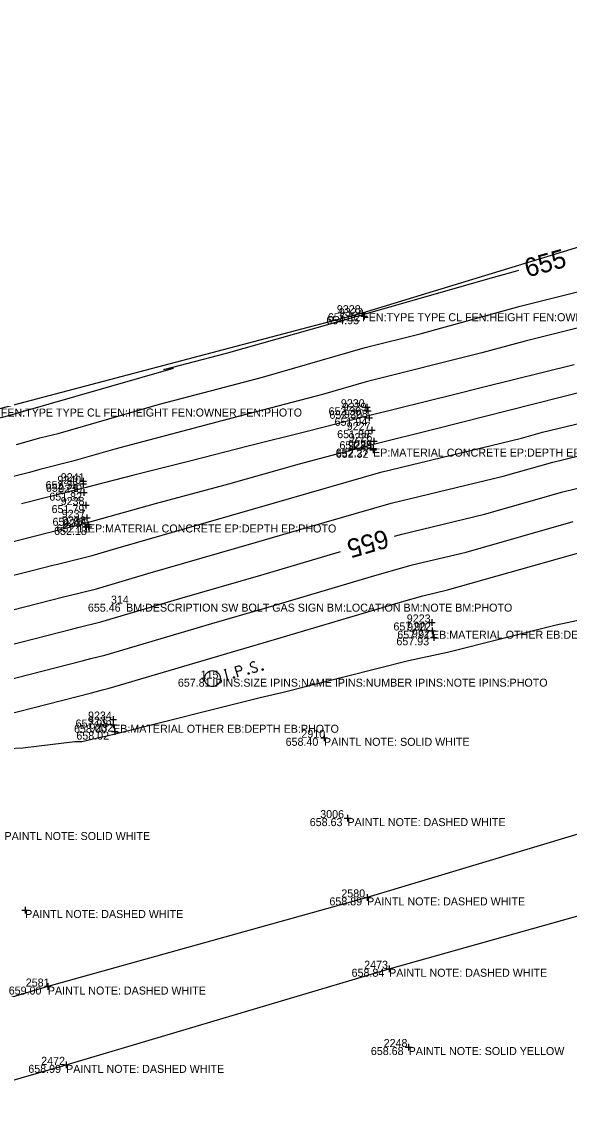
# Model space of a CAD drawing. Extents: x 2129350 to 2137777, y 657588 to 659885.
# Drawn here: x 2135042.3 to 2135124.5, y 659258.2 to 659421.4 of the extents above; entities that cross this region are included whole.
import ezdxf

# ---------------------------------------------------------------- set-up
doc = ezdxf.new("R2010")
doc.units = 0
for name, color, linetype in [('DT_X_Contour_Major', 7, 'Continuous'), ('DT_X_Contour_Minor', 7, 'Continuous'), ('DT_X_TIN_Hull', 7, 'Continuous'), ('PV_X_COP', 7, 'Continuous'), ('SV_P_Mon_Cells_Set', 7, 'Continuous'), ('SV_X_Shot_Marker', 7, 'Continuous'), ('SV_X_Text_Comment', 7, 'Continuous'), ('SV_X_Text_Elevation', 7, 'Continuous'), ('SV_X_Text_Name', 7, 'Continuous')]:
    doc.layers.add(name, color=color, linetype=linetype)

msp = doc.modelspace()

# ---------------------------------------------------------------- linework, layer by layer
at = {"layer": 'DT_X_Contour_Major'}
for points in [[(2135023.44, 659357.67), (2135038.93, 659361.98), (2135039.61, 659362.15), (2135045.43, 659363.82), (2135045.58, 659363.86), (2135065.07, 659369.45), (2135063.64, 659369.26), (2135073.05, 659371.7), (2135093.53, 659377.48), (2135112.25, 659382.86), (2135116.4, 659384), (2135116.57, 659384.05), (2135116.88, 659384.13)], [(2135098.23, 659344.26), (2135099.34, 659344.58), (2135111.76, 659347.57), (2135123.53, 659350.91), (2135135.46, 659353.78), (2135146.73, 659356.99), (2135158.82, 659360.03), (2135170.9, 659363.41), (2135182.71, 659366.39), (2135194.89, 659369.81)], [(2134993.58, 659316.07), (2134999.59, 659317.65), (2135000.67, 659317.93), (2135001.48, 659318.15), (2135014.19, 659321.31), (2135025.73, 659324.25), (2135038.24, 659327.36), (2135049.98, 659330.36), (2135050.95, 659330.6), (2135054.16, 659331.4), (2135066.05, 659334.92), (2135078.17, 659338.4), (2135089.97, 659341.89), (2135090.16, 659341.94)]]:
    msp.add_lwpolyline(points, dxfattribs=at)
at = {"layer": 'DT_X_Contour_Minor'}
for points in [[(2135041.54, 659357.98), (2135045.22, 659359.04), (2135047.77, 659359.67), (2135062.97, 659364.03), (2135071.8, 659366.36), (2135078.44, 659368.11), (2135093.83, 659372.55), (2135102.11, 659374.62), (2135117.12, 659378.76), (2135125.71, 659380.9)], [(2135134.84, 659377.76), (2135117.83, 659373.52), (2135111.36, 659371.73), (2135093.98, 659367.39), (2135087.45, 659365.51), (2135074.06, 659361.98), (2135056.27, 659357.29), (2135049.96, 659355.48), (2135045.01, 659354.26), (2135043.47, 659353.82), (2135025.66, 659349.41)], [(2135125.19, 659369.93), (2135111.44, 659366.54), (2135107.29, 659365.51), (2135094.37, 659362.29), (2135085.15, 659359.97), (2135076.29, 659357.73), (2135067.74, 659355.56), (2135059.12, 659353.38), (2135051.57, 659351.46), (2135042.27, 659349.1)], [(2135031.62, 659341.07), (2135050.43, 659345.86), (2135052.19, 659346.31), (2135062.36, 659349.18), (2135073.38, 659352.13), (2135083.99, 659355.08), (2135095.12, 659358.05), (2135104.37, 659360.37), (2135119.13, 659364.11), (2135127.28, 659366.15)], [(2135022.94, 659333.88), (2135043.68, 659339.05), (2135047.2, 659339.94), (2135047.49, 659340.02), (2135052.88, 659341.36), (2135056.45, 659342.42), (2135076.94, 659348.3), (2135080.26, 659349.28), (2135096.19, 659353.85), (2135117.31, 659358.94), (2135120.47, 659359.84), (2135140.93, 659364.77)], [(2135040.96, 659333.21), (2135048.59, 659335.15), (2135049.22, 659335.31), (2135053.52, 659336.38), (2135061.25, 659338.67), (2135077.56, 659343.35), (2135085.11, 659345.58), (2135097.77, 659349.21), (2135114.54, 659353.26), (2135122, 659355.37), (2135138.19, 659359.28)], [(2135035.52, 659321.52), (2135051.37, 659325.56), (2135052.68, 659325.9), (2135054.8, 659326.42), (2135070.84, 659331.17), (2135078.79, 659333.45), (2135094.82, 659338.19), (2135100.91, 659339.94), (2135108.99, 659341.88), (2135125.06, 659346.44)], [(2135032.79, 659315.68), (2135052.76, 659320.77), (2135054.41, 659321.19), (2135055.44, 659321.44), (2135075.64, 659327.42), (2135079.4, 659328.5), (2135099.67, 659334.49), (2135102.49, 659335.3), (2135106.22, 659336.2), (2135126.59, 659341.98)], [(2135040.21, 659312.42), (2135042.46, 659312.51), (2135044.95, 659312.84), (2135050.28, 659313.45), (2135051.34, 659313.48), (2135054.32, 659314.15), (2135054.88, 659314.28), (2135056.53, 659314.65), (2135078.11, 659320.09), (2135081.33, 659320.84), (2135100.34, 659325.59), (2135106.22, 659326.88), (2135122.53, 659330.95), (2135131.23, 659332.8)]]:
    msp.add_lwpolyline(points, dxfattribs=at)
at = {"layer": 'DT_X_TIN_Hull'}
msp.add_lwpolyline([(2135530.59, 659503.78), (2135475.39, 659489.05), (2135416.67, 659473.77), (2135375.74, 659461.35), (2135332.28, 659448.99), (2135282.8, 659433.85), (2135234.45, 659419.66), (2135187.99, 659405.62), (2135140.1, 659391.95), (2135093.39, 659377.69), (2135039.16, 659363.4), (2134946.54, 659338.8), (2134928.12, 659333.86), (2134885.43, 659322.6), (2134839.28, 659310.17), (2134788.72, 659297.4), (2134742.32, 659285.27), (2134695.66, 659270.22), (2134671.45, 659264.13), (2134637.39, 659257.64), (2134592.77, 659246.33), (2134552.01, 659235.92), (2134498.13, 659222.44), (2134448.36, 659209.51)], dxfattribs=at)
at = {"layer": 'PV_X_COP'}
for points in [[(2135527.35, 659412.34), (2135478.99, 659399.05), (2135431.18, 659385.39), (2135382.49, 659372.73), (2135334.83, 659358.91), (2135286.96, 659345.08), (2135238.58, 659332.25), (2135189.2, 659318.33), (2135142.58, 659304.61), (2135094.13, 659290.09), (2135046.23, 659276.72), (2134998.09, 659262.4)], [(2134520.09, 659114.68), (2134568.13, 659128.65), (2134617.04, 659142.36), (2134664.66, 659155.43), (2134712.28, 659169.02), (2134760.57, 659182.99), (2134808.9, 659196.44), (2134857.18, 659209.96), (2134905, 659224.09), (2134953.16, 659237.82), (2135001.3, 659251.25), (2135048.97, 659264.98), (2135097.44, 659279.39), (2135145, 659292.73), (2135193.91, 659307.04), (2135241.76, 659320.98), (2135289.6, 659334.84), (2135337.5, 659347.93), (2135385.12, 659361.55), (2135434.03, 659374.73), (2135482.21, 659388.12), (2135530.34, 659401.09)]]:
    msp.add_lwpolyline(points, dxfattribs=at)
at = {"layer": 'SV_P_Mon_Cells_Set'}
for points in [[(2135074.77, 659323.12), (2135074.34, 659324.66), (2135074.85, 659324.8), (2135074.91, 659324.8), (2135074.99, 659324.8), (2135075.03, 659324.78), (2135075.07, 659324.77), (2135075.13, 659324.72), (2135075.18, 659324.67), (2135075.23, 659324.58), (2135075.27, 659324.43), (2135075.27, 659324.38), (2135075.27, 659324.3), (2135075.25, 659324.2), (2135075.22, 659324.16), (2135075.19, 659324.12), (2135075.14, 659324.08), (2135075.06, 659324.05), (2135074.55, 659323.91)], [(2135077.28, 659325.35), (2135077.25, 659325.37), (2135077.21, 659325.38), (2135077.1, 659325.39), (2135076.98, 659325.39), (2135076.9, 659325.36), (2135076.86, 659325.35), (2135076.74, 659325.28), (2135076.64, 659325.17), (2135076.59, 659325.06), (2135076.6, 659324.95), (2135076.62, 659324.88), (2135076.66, 659324.79), (2135076.77, 659324.73), (2135077.46, 659324.52), (2135077.52, 659324.49), (2135077.56, 659324.45), (2135077.6, 659324.38), (2135077.62, 659324.31), (2135077.63, 659324.23), (2135077.63, 659324.18), (2135077.63, 659324.11), (2135077.62, 659324.06), (2135077.61, 659324.02), (2135077.59, 659323.97), (2135077.56, 659323.94), (2135077.53, 659323.9), (2135077.5, 659323.88), (2135077.4, 659323.84), (2135077.26, 659323.8), (2135077.15, 659323.8), (2135076.99, 659323.85), (2135076.89, 659323.9)], [(2135072.67, 659324.2), (2135073.01, 659324.29)], [(2135073.26, 659322.7), (2135072.84, 659324.25)], [(2135074.13, 659323.16), (2135074.18, 659323.18), (2135074.22, 659323.16), (2135074.26, 659323.12), (2135074.28, 659323.06), (2135074.26, 659323.01), (2135074.24, 659322.97), (2135074.18, 659322.96), (2135074.15, 659322.97), (2135074.1, 659323.01), (2135074.08, 659323.07), (2135074.1, 659323.13), (2135074.13, 659323.16)], [(2135076.3, 659323.76), (2135076.35, 659323.78), (2135076.39, 659323.76), (2135076.43, 659323.72), (2135076.45, 659323.66), (2135076.43, 659323.6), (2135076.41, 659323.57), (2135076.35, 659323.55), (2135076.31, 659323.57), (2135076.27, 659323.61), (2135076.25, 659323.67), (2135076.27, 659323.73), (2135076.3, 659323.76)], [(2135078.4, 659324.34), (2135078.45, 659324.35), (2135078.49, 659324.34), (2135078.54, 659324.3), (2135078.55, 659324.24), (2135078.54, 659324.18), (2135078.51, 659324.15), (2135078.46, 659324.13), (2135078.42, 659324.15), (2135078.37, 659324.19), (2135078.36, 659324.25), (2135078.37, 659324.31), (2135078.4, 659324.34)], [(2135073.09, 659322.66), (2135073.43, 659322.75)]]:
    msp.add_lwpolyline(points, dxfattribs=at)
msp.add_circle((2135070.93, 659322.89), 1.2, dxfattribs=at)
at = {"layer": 'SV_X_Shot_Marker'}
for p, q in [((2135092.9, 659377.69), (2135093.9, 659377.69)), ((2135093.19, 659377.24), (2135094.19, 659377.24)), ((2135093.4, 659378.19), (2135093.4, 659377.19)), ((2135093.4, 659377.69), (2135093.4, 659377.69)), ((2135093.69, 659377.74), (2135093.69, 659376.74)), ((2135093.69, 659377.24), (2135093.69, 659377.24)), ((2135094.09, 659364.09), (2135094.09, 659363.09)), ((2135093.59, 659363.59), (2135094.59, 659363.59)), ((2135093.73, 659363.06), (2135094.73, 659363.06)), ((2135094.09, 659363.59), (2135094.09, 659363.59)), ((2135094.23, 659363.56), (2135094.23, 659362.56)), ((2135094.23, 659363.06), (2135094.23, 659363.06)), ((2135094.43, 659362.51), (2135094.43, 659361.51)), ((2135093.93, 659362.01), (2135094.93, 659362.01)), ((2135094.43, 659362.01), (2135094.43, 659362.01)), ((2135094.83, 659360.65), (2135094.83, 659359.65)), ((2135094.33, 659360.15), (2135095.33, 659360.15)), ((2135094.83, 659360.15), (2135094.83, 659360.15)), ((2135095.17, 659359), (2135095.17, 659358)), ((2135094.54, 659357.39), (2135095.54, 659357.39)), ((2135094.67, 659358.5), (2135095.67, 659358.5)), ((2135095.04, 659357.89), (2135095.04, 659356.89)), ((2135095.04, 659357.39), (2135095.04, 659357.39)), ((2135095.06, 659357.71), (2135095.06, 659356.71)), ((2135095.17, 659358.5), (2135095.17, 659358.5)), ((2135094.56, 659357.21), (2135095.56, 659357.21)), ((2135095.06, 659357.21), (2135095.06, 659357.21)), ((2135051.02, 659352.5), (2135052.02, 659352.5)), ((2135051.52, 659353), (2135051.52, 659352)), ((2135051.52, 659352.5), (2135051.52, 659352.5)), ((2135051.54, 659352.61), (2135051.54, 659351.61)), ((2135051.04, 659352.11), (2135052.04, 659352.11)), ((2135051.11, 659350.79), (2135052.11, 659350.79)), ((2135051.54, 659352.11), (2135051.54, 659352.11)), ((2135051.61, 659351.29), (2135051.61, 659350.29)), ((2135051.61, 659350.79), (2135051.61, 659350.79)), ((2135051.94, 659349.42), (2135051.94, 659348.42)), ((2135051.44, 659348.92), (2135052.44, 659348.92)), ((2135051.94, 659348.92), (2135051.94, 659348.92)), ((2135052.09, 659347.51), (2135052.09, 659346.51)), ((2135051.59, 659347.01), (2135052.59, 659347.01)), ((2135051.74, 659346.01), (2135052.74, 659346.01)), ((2135052.09, 659347.01), (2135052.09, 659347.01)), ((2135052.24, 659346.51), (2135052.24, 659345.51)), ((2135052.24, 659346.01), (2135052.24, 659346.01)), ((2135052.33, 659346.14), (2135052.33, 659345.14)), ((2135051.83, 659345.64), (2135052.83, 659345.64)), ((2135052.33, 659345.64), (2135052.33, 659345.64)), ((2135103.34, 659331.32), (2135104.34, 659331.32)), ((2135103.84, 659331.82), (2135103.84, 659330.82)), ((2135103.84, 659331.32), (2135103.84, 659331.32)), ((2135103.38, 659330.08), (2135104.38, 659330.08)), ((2135103.88, 659330.58), (2135103.88, 659329.58)), ((2135103.88, 659330.08), (2135103.88, 659330.08)), ((2135104.17, 659329.58), (2135104.17, 659328.58)), ((2135103.67, 659329.08), (2135104.67, 659329.08)), ((2135104.17, 659329.08), (2135104.17, 659329.08)), ((2135055.54, 659316.76), (2135056.54, 659316.76)), ((2135056.02, 659316.48), (2135056.02, 659315.48)), ((2135056.04, 659317.26), (2135056.04, 659316.26)), ((2135056.04, 659316.76), (2135056.04, 659316.76)), ((2135055.52, 659315.98), (2135056.52, 659315.98)), ((2135055.76, 659314.95), (2135056.76, 659314.95)), ((2135056.02, 659315.98), (2135056.02, 659315.98)), ((2135056.26, 659315.45), (2135056.26, 659314.45)), ((2135056.26, 659314.95), (2135056.26, 659314.95)), ((2135087.17, 659314.02), (2135088.17, 659314.02)), ((2135087.67, 659314.52), (2135087.67, 659313.52)), ((2135087.67, 659314.02), (2135087.67, 659314.02)), ((2135090.69, 659301.98), (2135091.69, 659301.98)), ((2135091.19, 659302.48), (2135091.19, 659301.48)), ((2135091.19, 659301.98), (2135091.19, 659301.98)), ((2135094.13, 659290.59), (2135094.13, 659289.59)), ((2135042.83, 659288.7), (2135042.83, 659287.7)), ((2135093.63, 659290.09), (2135094.63, 659290.09)), ((2135094.13, 659290.09), (2135094.13, 659290.09)), ((2135042.33, 659288.2), (2135043.33, 659288.2)), ((2135042.83, 659288.2), (2135042.83, 659288.2)), ((2135096.94, 659279.39), (2135097.94, 659279.39)), ((2135097.44, 659279.89), (2135097.44, 659278.89)), ((2135097.44, 659279.39), (2135097.44, 659279.39)), ((2135045.73, 659276.72), (2135046.73, 659276.72)), ((2135046.23, 659277.22), (2135046.23, 659276.22)), ((2135046.23, 659276.72), (2135046.23, 659276.72)), ((2135099.87, 659267.65), (2135100.87, 659267.65)), ((2135100.37, 659268.15), (2135100.37, 659267.15)), ((2135100.37, 659267.65), (2135100.37, 659267.65)), ((2135048.47, 659264.98), (2135049.47, 659264.98)), ((2135048.97, 659265.48), (2135048.97, 659264.48)), ((2135048.97, 659264.98), (2135048.97, 659264.98))]:
    msp.add_line(p, q, dxfattribs=at)

# ---------------------------------------------------------------- texts
at = {"layer": 'DT_X_Contour_Major'}
for rotation, p in [(15.3867, (2135118.21, 659383.04)), (196.0124, (2135096.89, 659345.33))]:
    msp.add_text('655', height=2.8, rotation=rotation, dxfattribs=at).set_placement(p)
at = {"layer": 'SV_X_Text_Comment'}
for s, p in [('FEN:TYPE TYPE CL FEN:HEIGHT FEN:OWNER FEN:PHOTO', (2135093.4, 659376.49)), ('FEN:TYPE TYPE CL FEN:HEIGHT FEN:OWNER FEN:PHOTO', (2135039.17, 659362.2)), ('EP:MATERIAL CONCRETE EP:DEPTH EP:PHOTO', (2135095.04, 659356.19)), ('EP:MATERIAL CONCRETE EP:DEPTH EP:PHOTO', (2135052.24, 659344.81)), ('BM:DESCRIPTION SW BOLT GAS SIGN BM:LOCATION BM:NOTE BM:PHOTO', (2135057.97, 659332.94)), ('EB:MATERIAL OTHER EB:DEPTH EB:PHOTO', (2135103.88, 659328.88)), ('IPINS:SIZE IPINS:NAME IPINS:NUMBER IPINS:NOTE IPINS:PHOTO', (2135070.93, 659321.69)), ('EB:MATERIAL OTHER EB:DEPTH EB:PHOTO', (2135056.02, 659314.78)), ('PAINTL NOTE: SOLID WHITE', (2135087.67, 659312.82)), ('PAINTL NOTE: DASHED WHITE', (2135091.19, 659300.78)), ('PAINTL NOTE: SOLID WHITE', (2135039.73, 659298.69)), ('PAINTL NOTE: DASHED WHITE', (2135094.13, 659288.89)), ('PAINTL NOTE: DASHED WHITE', (2135042.83, 659287)), ('PAINTL NOTE: DASHED WHITE', (2135097.44, 659278.19)), ('PAINTL NOTE: DASHED WHITE', (2135046.23, 659275.52)), ('PAINTL NOTE: SOLID YELLOW', (2135100.37, 659266.45)), ('PAINTL NOTE: DASHED WHITE', (2135048.97, 659263.78))]:
    msp.add_text(s, height=1.2, dxfattribs=at).set_placement(p)
at = {"layer": 'SV_X_Text_Elevation'}
for s, p in [('654.95', (2135088.02, 659376.04)), ('655.12', (2135088.24, 659376.49)), ('652.30', (2135088.35, 659362.39)), ('652.30', (2135088.48, 659361.86)), ('651.94', (2135089.25, 659360.81)), ('651.88', (2135089.65, 659358.95)), ('652.27', (2135089.43, 659356.19)), ('652.32', (2135089.43, 659356.01)), ('651.88', (2135089.99, 659357.3)), ('652.33', (2135045.88, 659351.3)), ('652.25', (2135045.94, 659350.91)), ('651.82', (2135046.45, 659349.59)), ('651.79', (2135046.79, 659347.72)), ('651.87', (2135046.93, 659345.81)), ('652.11', (2135047.52, 659344.81)), ('652.18', (2135047.17, 659344.44)), ('655.46', (2135052.24, 659332.94)), ('657.90', (2135098.09, 659330.12)), ('657.91', (2135098.67, 659328.88)), ('657.93', (2135098.53, 659327.89)), ('657.81', (2135065.74, 659321.69)), ('657.98', (2135050.39, 659315.56)), ('658.00', (2135050.16, 659314.78)), ('658.02', (2135050.51, 659313.75)), ('658.40', (2135081.91, 659312.82)), ('658.63', (2135085.53, 659300.78)), ('658.89', (2135088.48, 659288.89)), ('658.84', (2135091.81, 659278.19)), ('659.00', (2135040.36, 659275.52)), ('658.68', (2135094.7, 659266.45)), ('658.99', (2135043.3, 659263.78))]:
    msp.add_text(s, height=1.2, dxfattribs=at).set_placement(p)
at = {"layer": 'SV_X_Text_Name'}
for s, p in [('9328', (2135089.6, 659377.69)), ('9327', (2135089.9, 659377.24)), ('9230', (2135090.2, 659363.59)), ('9229', (2135090.47, 659363.06)), ('9228', (2135090.67, 659362.01)), ('9227', (2135091.08, 659360.15)), ('9226', (2135091.35, 659358.5)), ('9225', (2135091.28, 659357.39)), ('9224', (2135091.32, 659357.21)), ('9240', (2135047.66, 659352.11)), ('9241', (2135048.17, 659352.5)), ('9239', (2135047.81, 659350.79)), ('9238', (2135048.15, 659348.92)), ('9237', (2135048.31, 659347.01)), ('9236', (2135048.37, 659346.01)), ('9235', (2135048.54, 659345.64)), ('314', (2135055.7, 659334.14)), ('9223', (2135100.09, 659331.32)), ('9222', (2135100.14, 659330.08)), ('9221', (2135100.85, 659329.08)), ('115', (2135069.15, 659322.89)), ('9233', (2135052.23, 659315.98)), ('9234', (2135052.26, 659316.76)), ('9232', (2135052.48, 659314.95)), ('2910', (2135084.27, 659314.02)), ('3006', (2135087.1, 659301.98)), ('2580', (2135090.27, 659290.09)), ('2473', (2135093.7, 659279.39)), ('2581', (2135042.92, 659276.72)), ('2248', (2135096.62, 659267.65)), ('2472', (2135045.23, 659264.98))]:
    msp.add_text(s, height=1.2, dxfattribs=at).set_placement(p)

doc.saveas('drawing.dxf')
